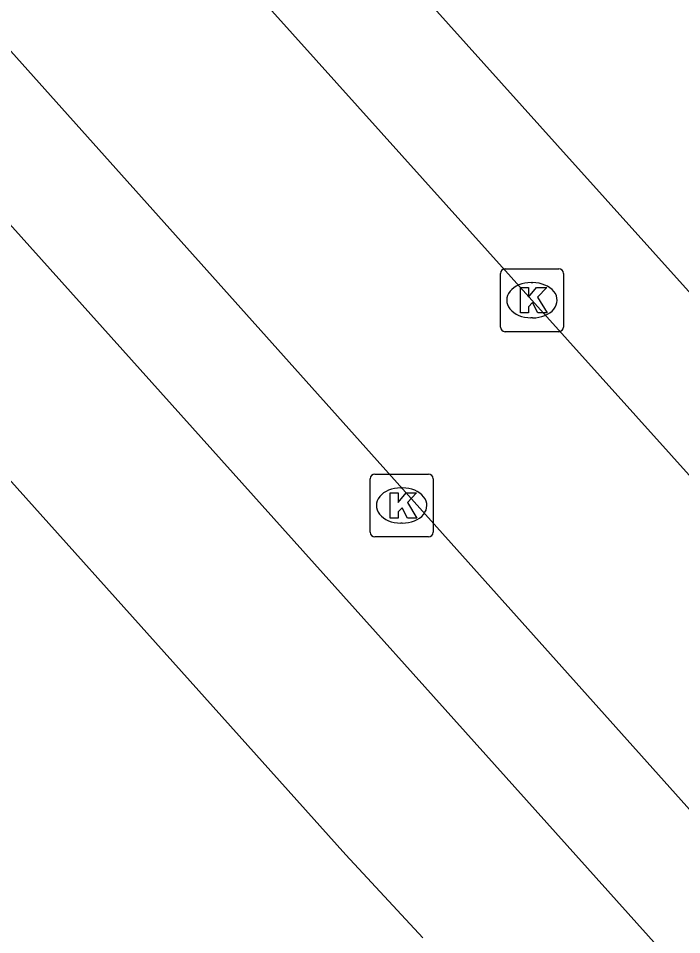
# Model space of a CAD drawing. Extents: x 162172 to 163187, y 382874 to 383684.
# Drawn here: x 162950.36 to 162960.9, y 383545 to 383559.56 of the extents above; entities that cross this region are included whole.
import ezdxf

# ---------------------------------------------------------------- set-up
doc = ezdxf.new("R2010")
doc.units = 0
for name, color, linetype in [('IMGEO_Kolk', 7, 'Continuous'), ('IMGEO_Pand', 7, 'Continuous'), ('IMGEO_Rijbaan_lokaal_open', 7, 'Continuous'), ('IMGEO_Voetpad_open', 7, 'Continuous')]:
    doc.layers.add(name, color=color, linetype=linetype)

msp = doc.modelspace()

# ---------------------------------------------------------------- linework, layer by layer
at = {"layer": 'IMGEO_Kolk'}
for p, q in [((162958.018, 383554.656), (162958.018, 383555.508)), ((162958.093, 383555.582), (162958.945, 383555.582)), ((162959.019, 383555.508), (162959.019, 383554.656)), ((162958.506, 383555.362), (162958.531, 383555.362)), ((162958.529, 383554.802), (162958.504, 383554.802)), ((162958.945, 383554.582), (162958.093, 383554.582)), ((162956.022, 383552.319), (162956.874, 383552.319)), ((162955.947, 383551.393), (162955.947, 383552.245)), ((162956.948, 383552.245), (162956.948, 383551.393)), ((162956.435, 383552.099), (162956.46, 383552.099)), ((162956.458, 383551.539), (162956.433, 383551.539)), ((162956.874, 383551.319), (162956.022, 383551.319))]:
    msp.add_line(p, q, dxfattribs=at)
for points in [[(162958.018, 383554.656), (162958.018, 383555.508)], [(162958.093, 383555.582), (162958.945, 383555.582)], [(162959.019, 383555.508), (162959.019, 383554.656)], [(162958.339, 383555.282), (162958.462, 383555.282), (162958.462, 383555.131), (162958.592, 383555.282), (162958.756, 383555.282), (162958.61, 383555.131), (162958.763, 383554.882), (162958.611, 383554.882), (162958.526, 383555.046), (162958.462, 383554.979), (162958.462, 383554.882), (162958.339, 383554.882), (162958.339, 383555.282)], [(162958.945, 383554.582), (162958.093, 383554.582)], [(162956.022, 383552.319), (162956.874, 383552.319)], [(162955.947, 383551.393), (162955.947, 383552.245)], [(162956.948, 383552.245), (162956.948, 383551.393)], [(162956.268, 383552.019), (162956.391, 383552.019), (162956.391, 383551.868), (162956.521, 383552.019), (162956.685, 383552.019), (162956.539, 383551.868), (162956.692, 383551.619), (162956.54, 383551.619), (162956.455, 383551.783), (162956.391, 383551.716), (162956.391, 383551.619), (162956.268, 383551.619), (162956.268, 383552.019)], [(162956.874, 383551.319), (162956.022, 383551.319)]]:
    msp.add_lwpolyline(points, dxfattribs=at)
for centre, start, end in [((162958.095, 383555.506), 91.552, 178.448), ((162958.095, 383555.506), 91.552, 178.448), ((162958.943, 383555.506), 1.552, 88.448), ((162958.943, 383555.506), 1.552, 88.448), ((162958.095, 383554.658), 181.552, 268.448), ((162958.095, 383554.658), 181.552, 268.448), ((162958.943, 383554.658), 271.552, 358.448), ((162958.943, 383554.658), 271.552, 358.448), ((162956.024, 383552.243), 91.552, 178.448), ((162956.024, 383552.243), 91.552, 178.448), ((162956.872, 383552.243), 1.552, 88.448), ((162956.872, 383552.243), 1.552, 88.448), ((162956.024, 383551.395), 181.552, 268.448), ((162956.024, 383551.395), 181.552, 268.448), ((162956.872, 383551.395), 271.552, 358.448), ((162956.872, 383551.395), 271.552, 358.448)]:
    msp.add_arc(centre, 0.0765, start, end, dxfattribs=at)
for centre, major_axis, ratio, start_param, end_param in [((162958.505, 383555.082), (-0.387, 0.002), 0.722429, 4.712389, 7.853982), ((162958.53, 383555.082), (-0.39, 0.002), 0.717154, 1.570796, 4.712389), ((162956.434, 383551.819), (-0.387, 0.002), 0.722429, 4.712389, 7.853982), ((162956.459, 383551.819), (-0.39, 0.002), 0.717154, 1.570796, 4.712389)]:
    msp.add_ellipse(centre, major_axis=major_axis, ratio=ratio, start_param=start_param, end_param=end_param, dxfattribs=at)
at = {"layer": 'IMGEO_Pand'}
msp.add_lwpolyline([(162941.282, 383549.791), (162945.061, 383553.18), (162947.443, 383555.317), (162955.562, 383546.267), (162956.784, 383544.946)], dxfattribs=at)
at = {"layer": 'IMGEO_Rijbaan_lokaal_open'}
for points in [[(162936.047, 383580.103), (162937.702, 383578.299), (162938.86, 383577.021), (162949.543, 383565.07), (162958.519, 383555.082), (162967.352, 383545.259)], [(162934.696, 383576.406), (162963.647, 383544.056)]]:
    msp.add_lwpolyline(points, dxfattribs=at)
at = {"layer": 'IMGEO_Voetpad_open'}
for points in [[(162960.509, 383544.821), (162935.116, 383573.128)], [(162968.822, 383546.536), (162958.926, 383557.541), (162950.545, 383566.877), (162952.942, 383568.982)]]:
    msp.add_lwpolyline(points, dxfattribs=at)

doc.saveas('drawing.dxf')
